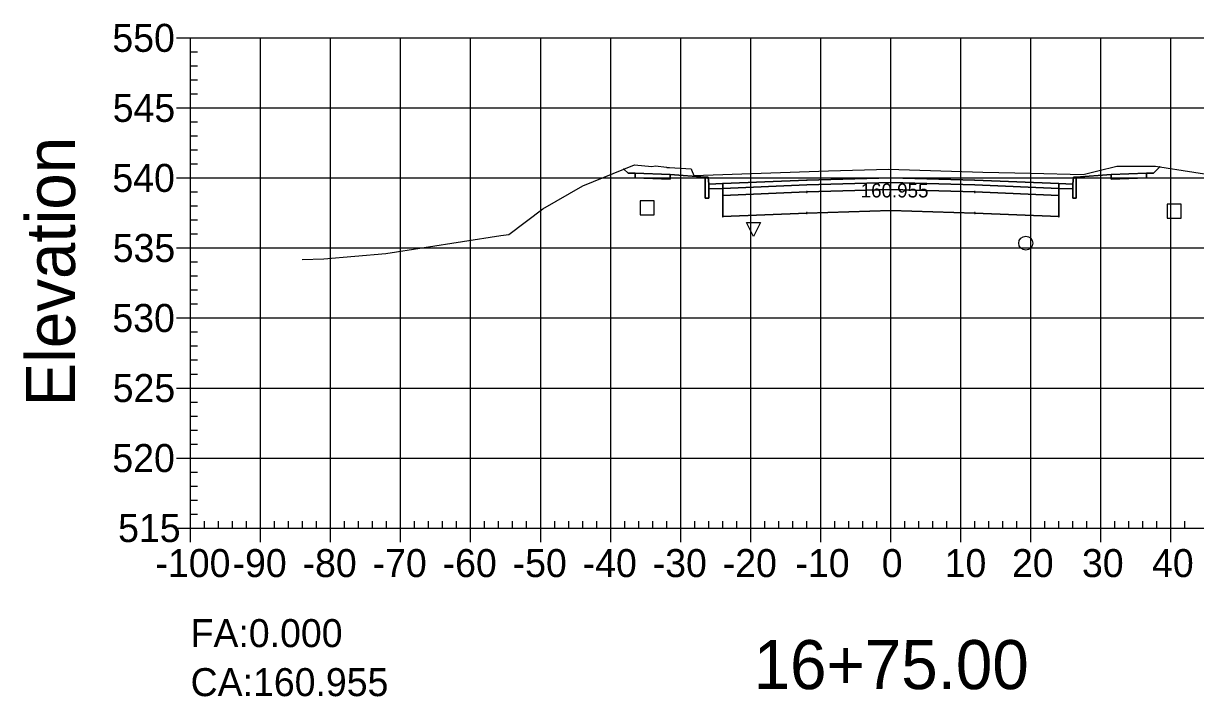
# Model space of a CAD drawing. Extents: x 704834 to 709892, y 372981 to 377533.
# Drawn here: x 704913 to 705080.4, y 373788.8 to 373884.9 of the extents above; entities that cross this region are included whole.
import ezdxf

# ---------------------------------------------------------------- set-up
doc = ezdxf.new("R2010")
doc.units = 0
for name, color, linetype in [('1', 7, 'Continuous'), ('10', 7, 'Continuous'), ('13', 7, 'Continuous'), ('14', 7, 'Continuous'), ('4', 7, 'Continuous'), ('57', 7, 'Continuous'), ('59', 7, 'Continuous'), ('60', 7, 'Continuous'), ('Default_Xsect', 7, 'Continuous'), ('Existing', 7, 'Continuous')]:
    doc.layers.add(name, color=color, linetype=linetype)

msp = doc.modelspace()

# ---------------------------------------------------------------- linework, layer by layer
for points in [[(705074.37, 373863.48), (705075.3, 373864.41)], [(704999.37, 373863.48), (704998.77, 373864.08)], [(705000.37, 373863.52), (704999.37, 373863.48)], [(705010.37, 373862.92), (705005.37, 373863.32)], [(705063.37, 373862.92), (705068.37, 373863.32)], [(705073.37, 373863.52), (705074.37, 373863.48)]]:
    msp.add_lwpolyline(points)
for points in [[(705005.37, 373863.32), (705000.37, 373863.52), (705000.37, 373862.85), (705005.37, 373862.65)], [(705010.87, 373861.92), (705010.79, 373862.92), (705010.37, 373862.92), (705010.37, 373859.92), (705010.87, 373859.92)], [(705036.87, 373862.17), (705048.87, 373861.81), (705060.87, 373861.33), (705060.87, 373862), (705048.87, 373862.48), (705036.87, 373862.84), (705024.87, 373862.48), (705012.87, 373862), (705012.87, 373861.33), (705024.87, 373861.81)], [(705062.87, 373859.92), (705063.37, 373859.92), (705063.37, 373862.92), (705062.96, 373862.92), (705062.87, 373861.92)], [(705068.37, 373862.65), (705073.37, 373862.85), (705073.37, 373863.52), (705068.37, 373863.32)], [(705012.87, 373862), (705010.87, 373861.92), (705010.87, 373861.25), (705012.87, 373861.33)], [(705036.87, 373861.17), (705048.87, 373860.81), (705060.87, 373860.33), (705060.87, 373861.33), (705048.87, 373861.81), (705036.87, 373862.17), (705024.87, 373861.81), (705012.87, 373861.33), (705012.87, 373860.33), (705024.87, 373860.81)], [(705036.87, 373858.17), (705048.87, 373857.81), (705060.87, 373857.33), (705060.87, 373860.33), (705048.87, 373860.81), (705036.87, 373861.17), (705024.87, 373860.81), (705012.87, 373860.33), (705012.87, 373857.33), (705024.87, 373857.81)], [(705036.82, 373862.12), (705036.92, 373862.12), (705036.92, 373862.22), (705036.82, 373862.22)], [(705036.82, 373861.12), (705036.92, 373861.12), (705036.92, 373861.22), (705036.82, 373861.22)], [(705060.87, 373861.33), (705062.87, 373861.25), (705062.87, 373861.92), (705060.87, 373862)], [(705012.82, 373860.28), (705012.92, 373860.28), (705012.92, 373860.38), (705012.82, 373860.38)], [(705024.82, 373860.76), (705024.92, 373860.76), (705024.92, 373860.86), (705024.82, 373860.86)], [(705048.82, 373860.76), (705048.92, 373860.76), (705048.92, 373860.86), (705048.82, 373860.86)], [(705060.82, 373860.28), (705060.92, 373860.28), (705060.92, 373860.38), (705060.82, 373860.38)], [(705024.82, 373857.76), (705024.92, 373857.76), (705024.92, 373857.86), (705024.82, 373857.86)], [(705036.82, 373858.12), (705036.92, 373858.12), (705036.92, 373858.22), (705036.82, 373858.22)], [(705048.82, 373857.76), (705048.92, 373857.76), (705048.92, 373857.86), (705048.82, 373857.86)], [(705012.82, 373857.28), (705012.92, 373857.28), (705012.92, 373857.38), (705012.82, 373857.38)], [(705060.82, 373857.28), (705060.92, 373857.28), (705060.92, 373857.38), (705060.82, 373857.38)]]:
    msp.add_lwpolyline(points, close=True)
at = {"layer": '1'}
for points in [[(704998.77, 373864.08), (705000.26, 373864.69), (705002.74, 373864.47), (705003.27, 373864.54), (705004.84, 373864.36), (705004.89, 373864.31), (705004.93, 373864.3), (705005.28, 373864.29), (705008.36, 373864.13), (705008.42, 373863.96), (705008.75, 373863.17), (705028, 373863.82), (705036.55, 373864.06), (705050, 373863.62), (705056.89, 373863.48), (705064.33, 373863.33), (705065.68, 373863.65), (705066.42, 373863.83), (705069.15, 373864.48), (705070.79, 373864.48), (705074.69, 373864.51), (705075.3, 373864.41), (705074.37, 373863.48), (705073.37, 373863.52), (705073.37, 373862.85), (705068.37, 373862.65), (705068.37, 373863.32), (705063.37, 373862.92), (705063.37, 373859.92), (705062.87, 373859.92), (705062.87, 373861.25), (705060.87, 373861.33), (705060.87, 373860.33), (705060.87, 373857.33), (705048.87, 373857.81), (705036.87, 373858.17), (705024.87, 373857.81), (705012.87, 373857.33), (705012.87, 373860.33), (705012.87, 373861.33), (705010.87, 373861.25), (705010.87, 373859.92), (705010.37, 373859.92), (705010.37, 373862.92), (705005.37, 373863.32), (705005.37, 373862.65), (705000.37, 373862.85), (705000.37, 373863.52), (704999.37, 373863.48)], [(705017.27, 373854.45), (705016.27, 373856.45), (705018.27, 373856.45)]]:
    msp.add_lwpolyline(points, close=True, dxfattribs=at)
at = {"layer": '10'}
msp.add_lwpolyline([(705001.08, 373857.53), (705003.08, 373857.53), (705003.08, 373859.53), (705001.08, 373859.53)], close=True, dxfattribs=at)
at = {"layer": '13'}
msp.add_circle((705056.15, 373853.5), 1, dxfattribs=at)
at = {"layer": '14'}
for points in [[(705075.3, 373864.41), (705075.3, 373864.46), (705075.3, 373864.41), (705075.25, 373864.41), (705075.3, 373864.41), (705075.3, 373864.36), (705075.3, 373864.41), (705075.35, 373864.41)], [(704998.77, 373864.08), (704998.77, 373864.13), (704998.77, 373864.08), (704998.72, 373864.08), (704998.77, 373864.08), (704998.77, 373864.03), (704998.77, 373864.08), (704998.82, 373864.08)], [(705036.87, 373862.84), (705036.87, 373862.89), (705036.87, 373862.84), (705036.82, 373862.84), (705036.87, 373862.84), (705036.87, 373862.79), (705036.87, 373862.84), (705036.92, 373862.84)], [(705012.87, 373862), (705012.87, 373862.05), (705012.87, 373862), (705012.82, 373862), (705012.87, 373862), (705012.87, 373861.95), (705012.87, 373862), (705012.92, 373862)], [(705024.87, 373862.48), (705024.87, 373862.53), (705024.87, 373862.48), (705024.82, 373862.48), (705024.87, 373862.48), (705024.87, 373862.43), (705024.87, 373862.48), (705024.92, 373862.48)], [(705048.87, 373862.48), (705048.87, 373862.53), (705048.87, 373862.48), (705048.82, 373862.48), (705048.87, 373862.48), (705048.87, 373862.43), (705048.87, 373862.48), (705048.92, 373862.48)], [(705060.87, 373862), (705060.87, 373862.05), (705060.87, 373862), (705060.82, 373862), (705060.87, 373862), (705060.87, 373861.95), (705060.87, 373862), (705060.92, 373862)]]:
    msp.add_lwpolyline(points, dxfattribs=at)
at = {"layer": '4'}
msp.add_lwpolyline([(705076.35, 373857.08), (705078.35, 373857.08), (705078.35, 373859.08), (705076.35, 373859.08)], close=True, dxfattribs=at)
at = {"layer": '57'}
for p, q in [((704934.87, 373882.82), (704936.87, 373882.82)), ((704936.87, 373882.82), (705136.87, 373882.82)), ((704936.87, 373812.82), (704936.87, 373882.82)), ((704936.87, 373812.82), (704936.87, 373882.82)), ((704946.87, 373812.82), (704946.87, 373882.82)), ((704956.87, 373812.82), (704956.87, 373882.82)), ((704966.87, 373812.82), (704966.87, 373882.82)), ((704976.87, 373812.82), (704976.87, 373882.82)), ((704986.87, 373812.82), (704986.87, 373882.82)), ((704996.87, 373812.82), (704996.87, 373882.82)), ((705006.87, 373812.82), (705006.87, 373882.82)), ((705016.87, 373812.82), (705016.87, 373882.82)), ((705026.87, 373812.82), (705026.87, 373882.82)), ((705036.87, 373812.82), (705036.87, 373882.82)), ((705046.87, 373812.82), (705046.87, 373882.82)), ((705056.87, 373812.82), (705056.87, 373882.82)), ((705066.87, 373812.82), (705066.87, 373882.82)), ((705076.87, 373812.82), (705076.87, 373882.82)), ((704936.87, 373880.82), (704937.87, 373880.82)), ((704936.87, 373878.82), (704937.87, 373878.82)), ((704936.87, 373876.82), (704937.87, 373876.82)), ((704936.87, 373874.82), (704937.87, 373874.82)), ((704934.87, 373872.82), (704936.87, 373872.82)), ((704936.87, 373872.82), (705136.87, 373872.82)), ((704936.87, 373870.82), (704937.87, 373870.82)), ((704936.87, 373868.82), (704937.87, 373868.82)), ((704936.87, 373866.82), (704937.87, 373866.82)), ((704936.87, 373864.82), (704937.87, 373864.82)), ((704934.87, 373862.82), (704936.87, 373862.82)), ((704936.87, 373862.82), (705136.87, 373862.82)), ((704936.87, 373860.82), (704937.87, 373860.82)), ((704936.87, 373858.82), (704937.87, 373858.82)), ((704936.87, 373856.82), (704937.87, 373856.82)), ((704936.87, 373854.82), (704937.87, 373854.82)), ((704934.87, 373852.82), (704936.87, 373852.82)), ((704936.87, 373852.82), (705136.87, 373852.82)), ((704936.87, 373850.82), (704937.87, 373850.82)), ((704936.87, 373848.82), (704937.87, 373848.82)), ((704936.87, 373846.82), (704937.87, 373846.82)), ((704936.87, 373844.82), (704937.87, 373844.82)), ((704934.87, 373842.82), (704936.87, 373842.82)), ((704936.87, 373842.82), (705136.87, 373842.82)), ((704936.87, 373840.82), (704937.87, 373840.82)), ((704936.87, 373838.82), (704937.87, 373838.82)), ((704936.87, 373836.82), (704937.87, 373836.82)), ((704936.87, 373834.82), (704937.87, 373834.82)), ((704934.87, 373832.82), (704936.87, 373832.82)), ((704936.87, 373832.82), (705136.87, 373832.82)), ((704936.87, 373830.82), (704937.87, 373830.82)), ((704936.87, 373828.82), (704937.87, 373828.82)), ((704936.87, 373826.82), (704937.87, 373826.82)), ((704936.87, 373824.82), (704937.87, 373824.82)), ((704934.87, 373822.82), (704936.87, 373822.82)), ((704936.87, 373822.82), (705136.87, 373822.82)), ((704936.87, 373820.82), (704937.87, 373820.82)), ((704936.87, 373818.82), (704937.87, 373818.82)), ((704936.87, 373816.82), (704937.87, 373816.82)), ((704936.87, 373814.82), (704937.87, 373814.82)), ((704934.87, 373812.82), (704936.87, 373812.82)), ((704936.87, 373812.82), (705136.87, 373812.82)), ((704936.87, 373812.82), (705136.87, 373812.82)), ((704936.87, 373810.82), (704936.87, 373812.82)), ((704938.87, 373812.82), (704938.87, 373813.82)), ((704940.87, 373812.82), (704940.87, 373813.82)), ((704942.87, 373812.82), (704942.87, 373813.82)), ((704944.87, 373812.82), (704944.87, 373813.82)), ((704946.87, 373810.82), (704946.87, 373812.82)), ((704948.87, 373812.82), (704948.87, 373813.82)), ((704950.87, 373812.82), (704950.87, 373813.82)), ((704952.87, 373812.82), (704952.87, 373813.82)), ((704954.87, 373812.82), (704954.87, 373813.82)), ((704956.87, 373810.82), (704956.87, 373812.82)), ((704958.87, 373812.82), (704958.87, 373813.82)), ((704960.87, 373812.82), (704960.87, 373813.82)), ((704962.87, 373812.82), (704962.87, 373813.82)), ((704964.87, 373812.82), (704964.87, 373813.82)), ((704966.87, 373810.82), (704966.87, 373812.82)), ((704968.87, 373812.82), (704968.87, 373813.82)), ((704970.87, 373812.82), (704970.87, 373813.82)), ((704972.87, 373812.82), (704972.87, 373813.82)), ((704974.87, 373812.82), (704974.87, 373813.82)), ((704976.87, 373810.82), (704976.87, 373812.82)), ((704978.87, 373812.82), (704978.87, 373813.82)), ((704980.87, 373812.82), (704980.87, 373813.82)), ((704982.87, 373812.82), (704982.87, 373813.82)), ((704984.87, 373812.82), (704984.87, 373813.82)), ((704986.87, 373810.82), (704986.87, 373812.82)), ((704988.87, 373812.82), (704988.87, 373813.82)), ((704990.87, 373812.82), (704990.87, 373813.82)), ((704992.87, 373812.82), (704992.87, 373813.82)), ((704994.87, 373812.82), (704994.87, 373813.82)), ((704996.87, 373810.82), (704996.87, 373812.82)), ((704998.87, 373812.82), (704998.87, 373813.82)), ((705000.87, 373812.82), (705000.87, 373813.82)), ((705002.87, 373812.82), (705002.87, 373813.82)), ((705004.87, 373812.82), (705004.87, 373813.82)), ((705006.87, 373810.82), (705006.87, 373812.82)), ((705008.87, 373812.82), (705008.87, 373813.82)), ((705010.87, 373812.82), (705010.87, 373813.82)), ((705012.87, 373812.82), (705012.87, 373813.82)), ((705014.87, 373812.82), (705014.87, 373813.82)), ((705016.87, 373810.82), (705016.87, 373812.82)), ((705018.87, 373812.82), (705018.87, 373813.82)), ((705020.87, 373812.82), (705020.87, 373813.82)), ((705022.87, 373812.82), (705022.87, 373813.82)), ((705024.87, 373812.82), (705024.87, 373813.82)), ((705026.87, 373810.82), (705026.87, 373812.82)), ((705028.87, 373812.82), (705028.87, 373813.82)), ((705030.87, 373812.82), (705030.87, 373813.82)), ((705032.87, 373812.82), (705032.87, 373813.82)), ((705034.87, 373812.82), (705034.87, 373813.82)), ((705036.87, 373810.82), (705036.87, 373812.82)), ((705038.87, 373812.82), (705038.87, 373813.82)), ((705040.87, 373812.82), (705040.87, 373813.82)), ((705042.87, 373812.82), (705042.87, 373813.82)), ((705044.87, 373812.82), (705044.87, 373813.82)), ((705046.87, 373810.82), (705046.87, 373812.82)), ((705048.87, 373812.82), (705048.87, 373813.82)), ((705050.87, 373812.82), (705050.87, 373813.82)), ((705052.87, 373812.82), (705052.87, 373813.82)), ((705054.87, 373812.82), (705054.87, 373813.82)), ((705056.87, 373810.82), (705056.87, 373812.82)), ((705058.87, 373812.82), (705058.87, 373813.82)), ((705060.87, 373812.82), (705060.87, 373813.82)), ((705062.87, 373812.82), (705062.87, 373813.82)), ((705064.87, 373812.82), (705064.87, 373813.82)), ((705066.87, 373810.82), (705066.87, 373812.82)), ((705068.87, 373812.82), (705068.87, 373813.82)), ((705070.87, 373812.82), (705070.87, 373813.82)), ((705072.87, 373812.82), (705072.87, 373813.82)), ((705074.87, 373812.82), (705074.87, 373813.82)), ((705076.87, 373810.82), (705076.87, 373812.82)), ((705078.87, 373812.82), (705078.87, 373813.82))]:
    msp.add_line(p, q, dxfattribs=at)
at = {"layer": 'Default_Xsect'}
msp.add_lwpolyline([(704998.77, 373864.08), (704999.37, 373863.48), (705000.37, 373863.52), (705005.37, 373863.32), (705010.37, 373862.92), (705010.79, 373862.92), (705010.87, 373861.92), (705012.87, 373862), (705024.87, 373862.48), (705036.87, 373862.84), (705048.87, 373862.48), (705060.87, 373862), (705062.87, 373861.92), (705062.96, 373862.92), (705063.37, 373862.92), (705068.37, 373863.32), (705073.37, 373863.52), (705074.37, 373863.48), (705075.3, 373864.41)], dxfattribs=at)
at = {"layer": 'Existing'}
msp.add_lwpolyline([(704952.79, 373851.15), (704955.88, 373851.25), (704964.78, 373852.03), (704981.2, 373854.59), (704982.3, 373854.76), (704987.2, 373858.41), (704992.91, 373861.67), (705000.26, 373864.69), (705002.74, 373864.47), (705003.27, 373864.54), (705004.84, 373864.36), (705004.89, 373864.31), (705004.93, 373864.3), (705005.28, 373864.29), (705008.36, 373864.13), (705008.42, 373863.96), (705008.75, 373863.17), (705028, 373863.82), (705036.55, 373864.06), (705050, 373863.62), (705056.89, 373863.48), (705064.33, 373863.33), (705065.68, 373863.65), (705066.42, 373863.83), (705069.15, 373864.48), (705070.79, 373864.48), (705074.69, 373864.51), (705080.15, 373863.63), (705082.92, 373863.2)], dxfattribs=at)

# ---------------------------------------------------------------- texts
msp.add_text('CA:160.955', height=4).set_placement((704936.87, 373788.82))
at = {"layer": '1'}
msp.add_text('16+75.00', height=7, dxfattribs=at).set_placement((705017.28, 373789.82))
at = {"layer": '14'}
for p in [(705000.34, 373863.47), (705000.34, 373862.8), (705005.34, 373862.6), (705068.34, 373862.6), (705073.34, 373863.47), (705073.34, 373862.8)]:
    msp.add_text('+', height=0.1, dxfattribs=at).set_placement(p)
at = {"layer": '57'}
for s, p in [('550', (704925.7, 373880.82)), ('545', (704925.75, 373870.82)), ('540', (704925.7, 373860.82)), ('535', (704925.75, 373850.82)), ('530', (704925.7, 373840.82)), ('525', (704925.75, 373830.82)), ('520', (704925.7, 373820.82)), ('515', (704926.52, 373810.82)), ('-100', (704931.86, 373805.82)), ('-90', (704942.87, 373805.82)), ('-80', (704952.87, 373805.82)), ('-70', (704962.87, 373805.82)), ('-60', (704972.87, 373805.82)), ('-50', (704982.87, 373805.82)), ('-40', (704992.87, 373805.82)), ('-30', (705002.87, 373805.82)), ('-20', (705012.87, 373805.82)), ('-10', (705023.26, 373805.82)), ('0', (705035.58, 373805.82)), ('10', (705044.57, 373805.82)), ('20', (705054.18, 373805.82)), ('30', (705064.18, 373805.82)), ('40', (705074.18, 373805.82))]:
    msp.add_text(s, height=4, dxfattribs=at).set_placement(p)
at = {"layer": '59'}
for s, height, p in [('160.955', 2, (705032.58, 373860.03)), ('FA:0.000', 4, (704936.87, 373795.82))]:
    msp.add_text(s, height=height, dxfattribs=at).set_placement(p)
at = {"layer": '60'}
msp.add_text('Elevation', height=7, rotation=90, dxfattribs=at).set_placement((704920.37, 373830.18))

doc.saveas('drawing.dxf')
